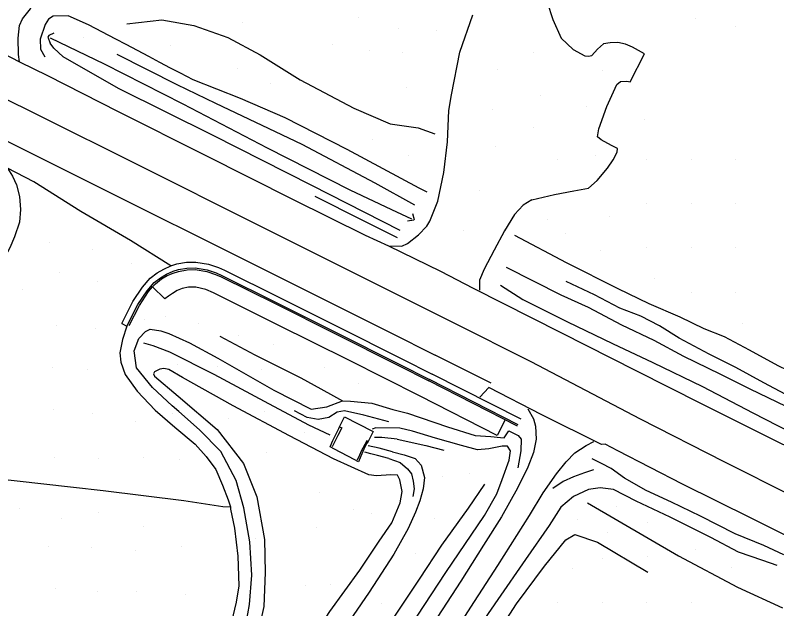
# Model space of a CAD drawing. Extents: x 1497074 to 1501343, y 481943 to 486114.
# Drawn here: x 1499095.8 to 1499353.3, y 482964.8 to 483165.4 of the extents above; entities that cross this region are included whole.
import ezdxf

# ---------------------------------------------------------------- set-up
doc = ezdxf.new("R2010")
doc.units = 0
doc.layers.add('PH Exist DTM Breakline', color=7, linetype='Continuous')
doc.layers.add('PH Exist DTM Point', color=7, linetype='Continuous')

msp = doc.modelspace()

# ---------------------------------------------------------------- linework, layer by layer
at = {"layer": 'PH Exist DTM Breakline'}
for points in [[(1498784.48, 483305.56), (1498813.75, 483290.11), (1498836.74, 483278.75), (1498855.38, 483269.63), (1498870.37, 483262.48), (1498896.52, 483249.33), (1498932.48, 483231.16), (1498970.2, 483212.38), (1499007.88, 483193.7), (1499042.83, 483176.44), (1499059.71, 483168.11), (1499073.74, 483161.49), (1499084.32, 483156.22), (1499088.85, 483153.89), (1499097.24, 483149.7), (1499106.66, 483144.98), (1499130.6, 483132.9), (1499159.76, 483118.26), (1499189.77, 483103.13), (1499214.09, 483091.09), (1499221.98, 483087.51), (1499239.54, 483078.85), (1499250.66, 483073.18)], [(1498778.21, 483294.55), (1498798.27, 483283.96), (1498815.21, 483275.38), (1498841.69, 483262.26), (1498865.88, 483250.33), (1498898.85, 483233.7), (1498930.11, 483218.13), (1498963.92, 483201.29), (1498999.71, 483183.39), (1499033.19, 483166.5), (1499069.03, 483148.6), (1499101.11, 483132.81), (1499139.53, 483113.67), (1499175.07, 483095.88), (1499208.2, 483079.36), (1499243.67, 483061.67)], [(1499097.24, 483149.7), (1499096.87, 483152.08), (1499096.72, 483157.6), (1499097.15, 483161.97), (1499098.22, 483164.22), (1499100.93, 483167.56), (1499103.4, 483172.66), (1499107.24, 483179.09), (1499109.27, 483184.12), (1499111.84, 483190.37), (1499114.76, 483197.29), (1499119.69, 483210.2), (1499123.72, 483219.2), (1499127.56, 483228.97), (1499130.25, 483235.4), (1499132.03, 483239.44)], [(1499275.68, 483169.85), (1499277.56, 483163.91), (1499280.37, 483157.7), (1499284.39, 483153.82), (1499288.37, 483151.71), (1499289.57, 483151.54), (1499290.73, 483151.79)], [(1499235.03, 483105.59), (1499232.37, 483106.99), (1499208, 483119.98), (1499187, 483130.7), (1499171.89, 483137.29), (1499155.94, 483143.55), (1499151.68, 483145.79), (1499148.32, 483147.56), (1499144.67, 483149.47), (1499140.96, 483151.42), (1499133.23, 483155.49), (1499129.83, 483157.27), (1499120.55, 483162.15), (1499113.62, 483165.22), (1499108.57, 483165.04), (1499106.96, 483164.02), (1499105.85, 483162.3), (1499104.17, 483157.27), (1499104.26, 483153.98), (1499105.82, 483151.29)], [(1499133.46, 483162.52), (1499145.37, 483163.89), (1499156.21, 483161.97), (1499167.62, 483157.84), (1499178.6, 483152.01), (1499192.12, 483143.62), (1499210.24, 483134.04), (1499222.57, 483128.7), (1499232.01, 483127.29), (1499237.63, 483125.36)], [(1499221.98, 483087.51), (1499226.45, 483087.33), (1499228.43, 483088.2), (1499232.11, 483091.18), (1499234.99, 483094.08), (1499235.92, 483095.82), (1499238.64, 483102.53), (1499240.7, 483112.22), (1499241.98, 483122.61), (1499242.37, 483133.19), (1499243.29, 483138.55), (1499246.12, 483152.97), (1499250.49, 483165.55)], [(1499108.77, 483159.3), (1499107.08, 483158.59), (1499106.73, 483157.94), (1499107.6, 483155.95)], [(1499107.53, 483157.72), (1499125.82, 483148.94), (1499152.42, 483135.4), (1499180.96, 483120.54), (1499208.85, 483106.36), (1499222.99, 483099.74), (1499229.7, 483096.57)], [(1499225.93, 483092.62), (1499196.06, 483107.82), (1499162.71, 483124.7), (1499130.71, 483140.67), (1499112.02, 483151.38), (1499108.83, 483154.25), (1499107.6, 483155.95)], [(1499270.5, 483102.99), (1499278.06, 483104.83), (1499284.68, 483106.04), (1499289.58, 483106.9), (1499292.55, 483109.55), (1499296.08, 483113.74), (1499297.9, 483116.53), (1499299.25, 483119.12), (1499299.37, 483120.33), (1499297.37, 483121.39), (1499293.89, 483123.24), (1499292.7, 483124.26), (1499293.11, 483126.96), (1499295.86, 483134.5), (1499299.22, 483141.98), (1499300.45, 483142.96), (1499302.57, 483143.07), (1499303.65, 483142.86), (1499308.52, 483152.41), (1499304.44, 483154.58), (1499302.11, 483155.64), (1499299.52, 483156.14), (1499296.91, 483156.09), (1499294.7, 483155.7), (1499292.61, 483153.96), (1499290.73, 483151.79)], [(1499230.92, 483101.2), (1499217.48, 483108.61), (1499192.79, 483121.69), (1499163.55, 483135.62), (1499150.55, 483141.84), (1499130.27, 483152.08)], [(1499048.53, 483145), (1499077.42, 483130.57), (1499101.14, 483118.83), (1499132.27, 483103.23), (1499167.07, 483085.85), (1499200.25, 483069.3), (1499222.5, 483058.16), (1499237.81, 483050.53)], [(1499086.09, 483119.42), (1499089.57, 483117.21), (1499093.13, 483113.75), (1499094.8, 483111.01), (1499096.23, 483108.07), (1499097.26, 483104.15), (1499097.5, 483099.72), (1499097.17, 483095.48), (1499095.56, 483090.48), (1499093.89, 483086.83), (1499092.21, 483083.63), (1499091.15, 483081.61)], [(1499148.42, 483080.72), (1499134.71, 483089.24), (1499117.93, 483099.02), (1499102.03, 483109.11), (1499093.13, 483113.75)], [(1499225.05, 483090.21), (1499213.02, 483096.16), (1499197.22, 483104.15)], [(1499270.5, 483102.99), (1499267.54, 483101.26), (1499264.63, 483098.04), (1499261.25, 483092.54), (1499257.75, 483085.97), (1499254.35, 483079.56), (1499252.7, 483075.82), (1499252.77, 483072.48)], [(1499230.04, 483098.34), (1499230.67, 483096.33), (1499230.59, 483096.17), (1499228.45, 483095.81)], [(1499264.62, 483091.08), (1499282.11, 483081.78), (1499299.52, 483073.03), (1499310.06, 483067.99), (1499320.44, 483063.44), (1499328.59, 483059.47), (1499335.45, 483056.82), (1499343.99, 483052.28), (1499353.66, 483047.06), (1499363.49, 483042.26), (1499372.25, 483037.61), (1499379.31, 483034.35), (1499385.59, 483032.57), (1499387.91, 483031.54)], [(1499131.81, 483061.26), (1499135.53, 483068.6), (1499138.79, 483073.5), (1499141.41, 483076.48), (1499143.8, 483078.34), (1499146, 483079.63), (1499148.42, 483080.72), (1499150.44, 483081.37), (1499153.64, 483081.94), (1499156.8, 483081.98), (1499161.11, 483081.25), (1499164.5, 483080.17), (1499166.52, 483079.21)], [(1499133.51, 483060.3), (1499137.26, 483067.59), (1499140.38, 483072.28), (1499142.79, 483075.02), (1499144.93, 483076.68), (1499146.92, 483077.85), (1499149.14, 483078.85), (1499150.93, 483079.42), (1499153.83, 483079.94), (1499156.65, 483079.97), (1499160.64, 483079.31), (1499163.76, 483078.31), (1499165.64, 483077.42)], [(1499134.33, 483060.54), (1499137.76, 483067.3), (1499140.78, 483071.97), (1499142.21, 483073.58), (1499143.23, 483074.61), (1499145.21, 483076.26), (1499147.16, 483077.41), (1499149.21, 483078.26), (1499150.97, 483078.79), (1499153.9, 483079.39), (1499156.61, 483079.47), (1499160.52, 483078.82), (1499163.52, 483077.74), (1499165.45, 483076.96)], [(1499166.52, 483079.21), (1499184.94, 483070.13), (1499204.76, 483060.16), (1499226.53, 483049.23), (1499236.79, 483044.11)], [(1499380.12, 483022.43), (1499369.07, 483027.2), (1499356.49, 483033.12), (1499344.27, 483039.02), (1499334.16, 483044.05), (1499321.83, 483050.09), (1499311.82, 483055.41), (1499300.85, 483060.67), (1499289.61, 483066.64), (1499280.36, 483070.81), (1499261.92, 483080.13)], [(1499165.45, 483076.96), (1499183.83, 483067.89), (1499203.63, 483057.93), (1499225.41, 483046.98), (1499235.62, 483041.8)], [(1499165.64, 483077.42), (1499184.05, 483068.33), (1499203.86, 483058.37), (1499225.64, 483047.44), (1499235.85, 483042.24)], [(1499232.68, 483036.63), (1499208.53, 483048.78), (1499184.47, 483060.76), (1499162.83, 483071.63), (1499160.18, 483072.74), (1499156.85, 483073.52), (1499154.3, 483073.49), (1499152.24, 483073.07), (1499150.49, 483072.33), (1499148.96, 483071.34), (1499147.6, 483070.4), (1499146.32, 483069.55), (1499142.21, 483073.58)], [(1499259.84, 483074.22), (1499267.4, 483069.31), (1499282.54, 483061.82), (1499297.77, 483054.41), (1499311.32, 483048.03), (1499328.15, 483039.93), (1499345.2, 483030.97), (1499362.08, 483022.33)], [(1499381.6, 483022.36), (1499381.55, 483024.55), (1499380.04, 483025.77), (1499372.95, 483028.55), (1499365.51, 483031.75), (1499358.01, 483036.31), (1499348.93, 483041.14), (1499339.42, 483046.3), (1499330.45, 483050.84), (1499320.22, 483056.27), (1499313.59, 483060.41), (1499307.33, 483063.74), (1499300.22, 483066.41), (1499291.67, 483070.9), (1499282.03, 483075.45)], [(1499250.66, 483073.18), (1499280.3, 483058.22), (1499305.81, 483045.22), (1499327.76, 483034.22), (1499351.86, 483022.15), (1499373.34, 483011.53), (1499374.78, 483011.07), (1499402.41, 482996.96)], [(1499131.81, 483061.26), (1499133.51, 483060.3)], [(1499243.67, 483061.67), (1499270.12, 483048.37), (1499307.12, 483029), (1499335.38, 483014.56), (1499358.7, 483002.86), (1499382.84, 482991), (1499395.36, 482985.02)], [(1499133.51, 483060.3), (1499131.99, 483055.76), (1499131.14, 483051.35), (1499131.51, 483048.1), (1499132.98, 483043.95), (1499136.97, 483038.33), (1499143.09, 483031.94), (1499149.77, 483026.14), (1499156.55, 483020.39), (1499160.37, 483016.21), (1499163.54, 483011.81), (1499165.86, 483006.54), (1499167.72, 483001.63), (1499168.5, 482999.27), (1499168.53, 482998.41), (1499169.94, 482992.06), (1499171, 482982.54), (1499171.36, 482972.51), (1499170.51, 482966.98), (1499168.93, 482960.35)], [(1499173.33, 482956.79), (1499174.97, 482966.18), (1499175.76, 482976.17), (1499175.04, 482987.37), (1499173.05, 482998.94), (1499170.49, 483008.11), (1499165.28, 483017.95), (1499158.11, 483025.31), (1499151.03, 483031.41), (1499148.82, 483033.35), (1499142.13, 483039.58), (1499136.73, 483046.26), (1499135.95, 483051.96), (1499137.57, 483056.14), (1499139.86, 483058.46), (1499141.34, 483059.28), (1499145, 483058.77), (1499147.75, 483057.78), (1499154.68, 483054.64), (1499164.28, 483049.54), (1499183.25, 483038.66), (1499195.86, 483032.28), (1499201.08, 483033.07), (1499206.37, 483035.05), (1499209.09, 483034.99), (1499216.33, 483034.31), (1499223.41, 483032.19), (1499228.45, 483030.88)], [(1499164.99, 483056.96), (1499176.76, 483050.62), (1499192.31, 483042.79), (1499199.15, 483039.16), (1499203.36, 483036.73), (1499206.37, 483035.05)], [(1499202.29, 483023.49), (1499195.08, 483026.9), (1499180.05, 483034.8), (1499162.99, 483043.99), (1499148.09, 483051.52), (1499142.44, 483053.68), (1499139.24, 483054.55)], [(1499256.66, 483041.01), (1499237.81, 483050.53)], [(1499215.37, 483010.01), (1499203.35, 483015.43), (1499188.48, 483023.21), (1499169.48, 483033.41), (1499152.37, 483043.01), (1499147.69, 483045.62), (1499146.04, 483045.99), (1499144.67, 483045.72), (1499142.83, 483044.84), (1499142.56, 483044.25), (1499142.9, 483043.41), (1499150.89, 483036.65), (1499164.01, 483025.42), (1499172.91, 483013.86), (1499177.45, 483002.63), (1499180.05, 482988.22), (1499180.31, 482977.08), (1499179.81, 482965.52), (1499177.35, 482954.36)], [(1499266.81, 483028.88), (1499236.79, 483044.11)], [(1499265.63, 483026.56), (1499235.62, 483041.8)], [(1499265.86, 483027.01), (1499235.85, 483042.24)], [(1499388.86, 482973.08), (1499367.82, 482983.86), (1499344.59, 482995.36), (1499321.43, 483006.9), (1499299.54, 483018.19), (1499295.2, 483020.39), (1499293.98, 483020.29), (1499273.88, 483030.3), (1499255.94, 483039.57), (1499252.82, 483036.35)], [(1499261.29, 483028.46), (1499258.69, 483023.38), (1499232.68, 483036.63)], [(1499269.08, 483032.4), (1499271.05, 483028.96), (1499271.68, 483026.47), (1499271.92, 483022.06), (1499271, 483017.59), (1499269.13, 483012.66), (1499265.62, 483005.51), (1499260.19, 482995.85), (1499254.1, 482986.27), (1499246.47, 482974.11), (1499236.92, 482959.64), (1499227.14, 482944.62), (1499218.76, 482931.98), (1499209.98, 482919.32), (1499198.92, 482903.34), (1499189.1, 482889.69), (1499177.01, 482873.9), (1499166.32, 482860.1), (1499155.28, 482846.74), (1499142.9, 482831.52), (1499129.23, 482815.58), (1499117.58, 482802.21), (1499107.69, 482790.24)], [(1499222.1, 483027.95), (1499213.63, 483030.26), (1499207.12, 483031.65), (1499204.59, 483031.27), (1499201.79, 483029.48), (1499198.15, 483028.72), (1499194.5, 483029.41), (1499190.2, 483031.67)], [(1499207.05, 483029.61), (1499211.76, 483027.26), (1499216.79, 483024.67), (1499215.08, 483021.37), (1499214.66, 483020.81), (1499213.63, 483018.72), (1499212.95, 483017.11), (1499211.78, 483014.46), (1499208.64, 483016.09), (1499205.41, 483017.78), (1499202.29, 483019.47), (1499203.16, 483021.62), (1499203.83, 483023.05), (1499205.16, 483025.71), (1499205.43, 483026.32), (1499207.05, 483029.61)], [(1499228.45, 483030.88), (1499241.9, 483026.32), (1499251.32, 483023.38), (1499256.54, 483023.04), (1499259.86, 483022.64), (1499261.1, 483022.53), (1499262.72, 483024.97), (1499265.81, 483023.33), (1499266.85, 483022.13), (1499266.68, 483018.14), (1499265.74, 483012.37)], [(1499205.43, 483026.32), (1499206.19, 483025.91), (1499204.85, 483023.36), (1499204.62, 483022.93), (1499203.95, 483021.54), (1499202.89, 483019.53)], [(1499225.78, 483025.86), (1499217.68, 483025.98), (1499216.51, 483025.53)], [(1499229.36, 482958.66), (1499241.34, 482977.07), (1499254.47, 482996.35), (1499258.64, 483003.62), (1499260.44, 483008.44), (1499262.83, 483015.02), (1499263.26, 483018.22), (1499262.17, 483019.74), (1499260.46, 483019.75), (1499255.89, 483018.8), (1499252.06, 483018.54), (1499246.65, 483020.03), (1499237.83, 483022.48), (1499230.13, 483024.82), (1499225.78, 483025.86)], [(1499224.88, 483022.06), (1499219.78, 483022.67), (1499217.21, 483022.68)], [(1499224.88, 483022.06), (1499234.57, 483020.02), (1499240.64, 483018.43)], [(1499116.41, 482788.09), (1499131.09, 482806.1), (1499143.42, 482820.77), (1499155.39, 482834.58), (1499166.81, 482848.27), (1499178.24, 482862.53), (1499191.35, 482879.41), (1499201.59, 482893.33), (1499213.46, 482910.35), (1499225.03, 482927.74), (1499238.04, 482946.87), (1499249.8, 482965.38), (1499259, 482979.42), (1499269.64, 482996.29), (1499274.26, 483003.93), (1499278.75, 483010.44), (1499282.06, 483014.46), (1499284.95, 483017.54), (1499288.86, 483020), (1499291.46, 483021.29)], [(1499215.08, 483021.37), (1499214.63, 483021.59), (1499213.31, 483019.12), (1499212.75, 483018.07), (1499212.15, 483016.71), (1499211.33, 483015.07)], [(1499223.3, 483017.86), (1499218.85, 483019.11), (1499215.13, 483019.91)], [(1499013.83, 483016.7), (1499046.53, 483013.11), (1499085.24, 483009.28), (1499125.47, 483004.72), (1499152.76, 483001.43), (1499165.98, 482999.31), (1499168.5, 482999.27)], [(1499223.3, 483017.86), (1499227.27, 483016.8), (1499231.02, 483015.6), (1499233.02, 483013.37), (1499234.12, 483009.13), (1499233.69, 483005.34), (1499232.62, 483001.3), (1499231.11, 482997.4), (1499228.59, 482991.88), (1499223.83, 482983.25), (1499215.43, 482970.4), (1499207.33, 482958.55), (1499198.5, 482944.84), (1499189.1, 482930.83), (1499179.39, 482917.16), (1499170.89, 482904.58), (1499162.5, 482892.37), (1499153.47, 482881.19)], [(1499222.07, 483015.55), (1499218.28, 483016.59), (1499216.06, 483017.14), (1499213.98, 483017.71)], [(1499222.07, 483015.55), (1499225.92, 483014.18), (1499228.36, 483012.11), (1499229.75, 483010.43), (1499230.36, 483007.93), (1499230.65, 483005.35), (1499230.23, 483002.76)], [(1499355.7, 482982.98), (1499348.93, 482986.12), (1499339.16, 482990.13), (1499327.53, 482996.12), (1499317.63, 483000.87), (1499309.14, 483004.8), (1499301.8, 483008.97), (1499297.25, 483012.15), (1499294.01, 483013.87), (1499290.89, 483015.52)], [(1499291.34, 483011.78), (1499288.23, 483010.71), (1499284.52, 483009.36), (1499280.99, 483007.77), (1499277.58, 483005.39)], [(1499172.78, 482921.09), (1499182.94, 482935.2), (1499192.1, 482948.37), (1499202.18, 482963.87), (1499212.25, 482977.79), (1499218.86, 482987.62), (1499223.14, 482993.89), (1499225.97, 483000.58), (1499226.56, 483004.4), (1499225.83, 483008.32), (1499225, 483009.93), (1499222.77, 483010.1), (1499217.9, 483009.72), (1499215.37, 483010.01)], [(1499254.49, 483006.94), (1499248.88, 482998.76), (1499239.87, 482986.25), (1499232.33, 482974.78), (1499224.26, 482962.66), (1499217.42, 482951.92), (1499208.6, 482939), (1499199.09, 482925.08), (1499191.64, 482914.06), (1499183.74, 482903.02), (1499174.45, 482890.27), (1499164.24, 482878.11), (1499154.39, 482865.24), (1499145.99, 482854.93), (1499132.7, 482839.18)], [(1499353.39, 482979.36), (1499348.54, 482981.1), (1499340.38, 482983.9), (1499331.02, 482988.92), (1499317.22, 482995.72), (1499305.71, 483001.13), (1499298.05, 483005.13), (1499293.58, 483005.61), (1499289.58, 483005.14), (1499284.53, 483002.75), (1499280.25, 482999.08), (1499276.32, 482992.91), (1499268.34, 482981.44), (1499258.97, 482967.92), (1499251, 482956.33)], [(1499289.28, 483000.62), (1499320.03, 482982.73), (1499339.96, 482972.14), (1499355.23, 482965.11)], [(1499142.08, 482795.46), (1499160.05, 482818.4), (1499172.45, 482833.43), (1499186.35, 482849.15), (1499197.44, 482862.94), (1499208.3, 482878.16), (1499219.68, 482893.75), (1499229.75, 482910.02), (1499239.44, 482924.68), (1499251.47, 482945.13), (1499265.31, 482966.48), (1499274.76, 482979.23), (1499281.98, 482988.1), (1499285.04, 482989.94), (1499292.66, 482987.3), (1499309.67, 482977.11)]]:
    msp.add_lwpolyline(points, dxfattribs=at)
at = {"layer": 'PH Exist DTM Point'}
for p, q in [((1499211.79, 483164.62), (1499211.79, 483164.62)), ((1499325.74, 483164.19), (1499325.74, 483164.19)), ((1499172.64, 483163.01), (1499172.64, 483163.01)), ((1499339.29, 483161.76), (1499339.29, 483161.76)), ((1499225.36, 483160.82), (1499225.36, 483160.82)), ((1499238.1, 483160.4), (1499238.1, 483160.4)), ((1499118.98, 483157.95), (1499118.98, 483157.95)), ((1499148.16, 483155.19), (1499148.16, 483155.19)), ((1499202.89, 483155.44), (1499202.89, 483155.44)), ((1499215.66, 483153.35), (1499215.66, 483153.35)), ((1499226.59, 483152.81), (1499226.59, 483152.81)), ((1499271.05, 483152.86), (1499271.05, 483152.86)), ((1499170.83, 483147.39), (1499170.83, 483147.39)), ((1499258.85, 483146.92), (1499258.85, 483146.92)), ((1499294.29, 483146.76), (1499294.29, 483146.76)), ((1499182.09, 483142.31), (1499182.09, 483142.31)), ((1499228.16, 483141.05), (1499228.16, 483141.05)), ((1499273.31, 483138.12), (1499273.31, 483138.12)), ((1499256.99, 483133.64), (1499256.99, 483133.64)), ((1499288.94, 483134.6), (1499288.94, 483134.6)), ((1499308.51, 483130.3), (1499308.51, 483130.3)), ((1499270.98, 483127.46), (1499270.98, 483127.46)), ((1499216.6, 483123.48), (1499216.6, 483123.48)), ((1499258.3, 483121.1), (1499258.3, 483121.1)), ((1499228.61, 483117.99), (1499228.61, 483117.99)), ((1499291.84, 483118.06), (1499291.84, 483118.06)), ((1499279.29, 483116.76), (1499279.29, 483116.76)), ((1499309.29, 483116.76), (1499309.29, 483116.76)), ((1499324.29, 483116.76), (1499324.29, 483116.76)), ((1499339.29, 483116.76), (1499339.29, 483116.76)), ((1499252.72, 483106.2), (1499252.72, 483106.2)), ((1499309.29, 483101.76), (1499309.29, 483101.76)), ((1499324.29, 483101.76), (1499324.29, 483101.76)), ((1499339.29, 483101.76), (1499339.29, 483101.76)), ((1499296.57, 483097.24), (1499296.57, 483097.24)), ((1499275.88, 483096.48), (1499275.88, 483096.48)), ((1499247.47, 483092.62), (1499247.47, 483092.62)), ((1499281.78, 483091.46), (1499281.78, 483091.46)), ((1499107.42, 483088.64), (1499107.42, 483088.64)), ((1499121.86, 483086.39), (1499121.86, 483086.39)), ((1499309.29, 483086.76), (1499309.29, 483086.76)), ((1499324.29, 483086.76), (1499324.29, 483086.76)), ((1499339.29, 483086.76), (1499339.29, 483086.76)), ((1499293.81, 483085.87), (1499293.81, 483085.87)), ((1499135.08, 483081.56), (1499135.08, 483081.56)), ((1499110.75, 483078.31), (1499110.75, 483078.31)), ((1499311.82, 483076.27), (1499311.82, 483076.27)), ((1499123.74, 483075.27), (1499123.74, 483075.27)), ((1499098.13, 483072.85), (1499098.13, 483072.85)), ((1499324.31, 483071.81), (1499324.31, 483071.81)), ((1499339.29, 483071.76), (1499339.29, 483071.76)), ((1499146.46, 483063.71), (1499146.46, 483063.71)), ((1499109.84, 483060.55), (1499109.84, 483060.55)), ((1499139.37, 483062.63), (1499139.37, 483062.63)), ((1499157.83, 483061.32), (1499157.83, 483061.32)), ((1499341.6, 483061.12), (1499341.6, 483061.12)), ((1499122.79, 483059.51), (1499122.79, 483059.51)), ((1499171.09, 483057.24), (1499171.09, 483057.24)), ((1499183.15, 483054.22), (1499183.15, 483054.22)), ((1499108.21, 483046.2), (1499108.21, 483046.2)), ((1499120.11, 483045.68), (1499120.11, 483045.68)), ((1499150.64, 483047.31), (1499150.64, 483047.31)), ((1499164.09, 483046.54), (1499164.09, 483046.54)), ((1499179.15, 483045.55), (1499179.15, 483045.55)), ((1499200.26, 483046.23), (1499200.26, 483046.23)), ((1499211.81, 483040.88), (1499211.81, 483040.88)), ((1499108.61, 483032.03), (1499108.61, 483032.03)), ((1499121.79, 483030.9), (1499121.79, 483030.9)), ((1499148.86, 483030.68), (1499148.86, 483030.68)), ((1499180.12, 483031.51), (1499180.12, 483031.51)), ((1499136.28, 483028.25), (1499136.28, 483028.25)), ((1499167.78, 483029.04), (1499167.78, 483029.04)), ((1499193.58, 483024.39), (1499193.58, 483024.39)), ((1499180.6, 483017.69), (1499180.6, 483017.69)), ((1499109.12, 483015.87), (1499109.12, 483015.87)), ((1499123.76, 483015.68), (1499123.76, 483015.68)), ((1499139.02, 483016), (1499139.02, 483016)), ((1499151.47, 483015.17), (1499151.47, 483015.17)), ((1499240.2, 483009.57), (1499240.2, 483009.57)), ((1499249.39, 483010.37), (1499249.39, 483010.37)), ((1499198.52, 483004.13), (1499198.52, 483004.13)), ((1499097.36, 482998.67), (1499097.36, 482998.67)), ((1499299.16, 482999.4), (1499299.16, 482999.4)), ((1499124.03, 482997.48), (1499124.03, 482997.48)), ((1499210.22, 482998.29), (1499210.22, 482998.29)), ((1499216.2, 482996.92), (1499216.2, 482996.92)), ((1499111.41, 482995.33), (1499111.41, 482995.33)), ((1499237.43, 482995.27), (1499237.43, 482995.27)), ((1499285.88, 482995.04), (1499285.88, 482995.04)), ((1499309.61, 482994.11), (1499309.61, 482994.11)), ((1499139.11, 482992.76), (1499139.11, 482992.76)), ((1499197.6, 482992.35), (1499197.6, 482992.35)), ((1499177.16, 482988.69), (1499177.16, 482988.69)), ((1499296.2, 482990.57), (1499296.2, 482990.57)), ((1499151.94, 482985.83), (1499151.94, 482985.83)), ((1499106.97, 482985.72), (1499106.97, 482985.72)), ((1499121.49, 482985.56), (1499121.49, 482985.56)), ((1499136.54, 482984.63), (1499136.54, 482984.63)), ((1499231.24, 482983.5), (1499231.24, 482983.5)), ((1499325.74, 482984.89), (1499325.74, 482984.89)), ((1499294.29, 482981.76), (1499294.29, 482981.76)), ((1499309.6, 482982.36), (1499309.6, 482982.36)), ((1499284.03, 482978.45), (1499284.03, 482978.45)), ((1499337.99, 482978.66), (1499337.99, 482978.66)), ((1499202.51, 482972.9), (1499202.51, 482972.9)), ((1499109.29, 482971.56), (1499109.29, 482971.56)), ((1499123.58, 482970.67), (1499123.58, 482970.67)), ((1499136.93, 482970.74), (1499136.93, 482970.74)), ((1499193.99, 482972.55), (1499193.99, 482972.55)), ((1499153.39, 482969.59), (1499153.39, 482969.59)), ((1499219.57, 482966.61), (1499219.57, 482966.61)), ((1499279.29, 482966.76), (1499279.29, 482966.76)), ((1499294.29, 482966.76), (1499294.29, 482966.76)), ((1499309.29, 482966.76), (1499309.29, 482966.76)), ((1499324.29, 482966.76), (1499324.29, 482966.76))]:
    msp.add_line(p, q, dxfattribs=at)

doc.saveas('drawing.dxf')
